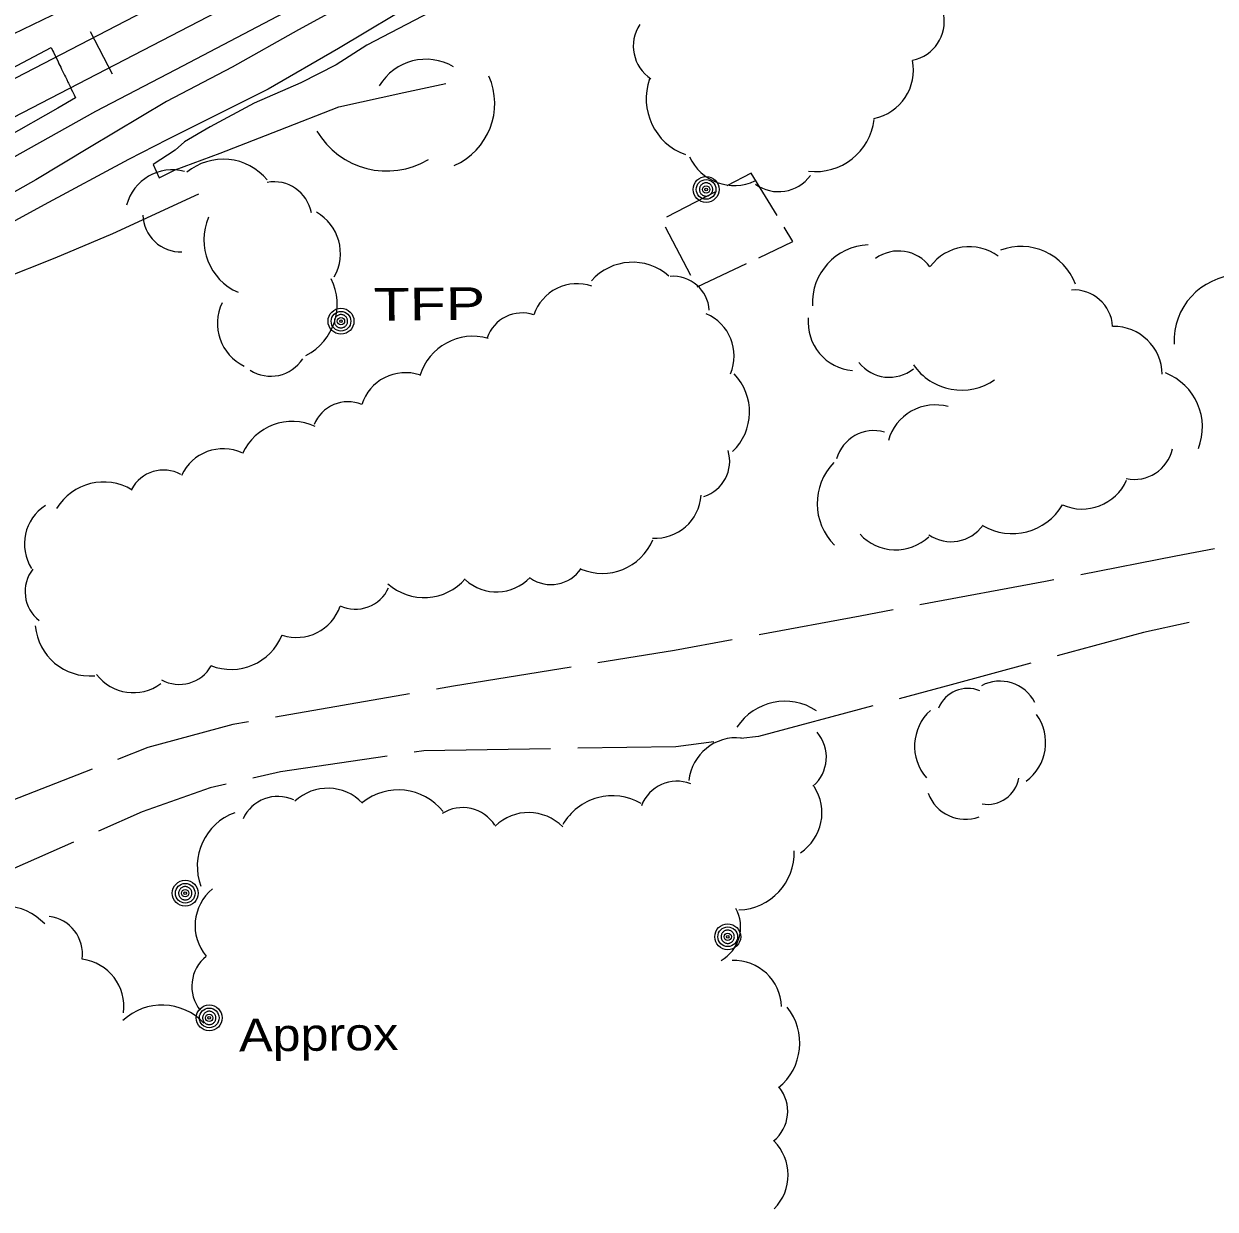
# Model space of a CAD drawing. Extents: x 2361284 to 2366480, y 6976556 to 6985346.
# Drawn here: x 2363734.5 to 2363909.3, y 6978278.7 to 6978452.5 of the extents above; entities that cross this region are included whole.
import ezdxf

# ---------------------------------------------------------------- set-up
doc = ezdxf.new("R2010")
doc.units = 0
doc.header["$LTSCALE"] = 1.9
for name, color, linetype, lineweight in [('12', 7, 'Continuous', 13), ('13', 7, 'Continuous', 13), ('15', 7, 'Continuous', 13), ('16', 7, 'Continuous', 13), ('25', 7, 'Continuous', 13), ('29', 7, 'Continuous', 13), ('4', 7, 'Continuous', 13)]:
    doc.layers.add(name, color=color, linetype=linetype, lineweight=lineweight)

msp = doc.modelspace()

# ---------------------------------------------------------------- linework, layer by layer
at = {"layer": '12'}
msp.add_lwpolyline([(2363786.786, 6978458.187), (2363774.828, 6978451.633), (2363765.109, 6978446.18), (2363755.497, 6978441.128), (2363744.189, 6978434.38), (2363736.285, 6978429.666), (2363728.944, 6978425.535)], dxfattribs=at)
at = {"layer": '13'}
for points in [[(2363938.326, 6978540.023), (2363935.592, 6978538.306), (2363930.015, 6978534.852), (2363924.89, 6978531.204), (2363917.93, 6978526.867), (2363910.544, 6978522.157), (2363902.893, 6978518.095), (2363892.432, 6978511.734), (2363880.36, 6978504.549), (2363870.965, 6978498.789), (2363859.74, 6978491.881), (2363846.399, 6978484.575), (2363833.293, 6978477.66), (2363824.923, 6978473.38), (2363815.189, 6978468.587), (2363806.223, 6978463.801), (2363792.995, 6978456.276), (2363780.704, 6978448.928), (2363770.41, 6978442.94), (2363755.62, 6978435.549), (2363749.887, 6978432.635), (2363737.5, 6978425.986), (2363727.969, 6978420.785)], [(2363717.381, 6978443.516), (2363748.62, 6978458.614), (2363758.682, 6978463.699), (2363771.503, 6978468.931), (2363786.168, 6978475.862), (2363796.63, 6978480.922), (2363810.777, 6978487.667), (2363833.093, 6978498.669), (2363858.436, 6978511.171)], [(2363862.219, 6978503.526), (2363861.005, 6978502.855), (2363857.754, 6978500.884), (2363852.421, 6978497.953), (2363846.761, 6978494.808), (2363836.258, 6978488.749), (2363826.877, 6978483.5), (2363814.235, 6978476.369), (2363806.495, 6978472.014), (2363792.684, 6978464.783), (2363772.744, 6978454.123), (2363756.802, 6978445.781), (2363745.079, 6978439.669), (2363728.597, 6978430.493)], [(2363794.135, 6978454.247), (2363784.849, 6978449.407), (2363780.386, 6978446.525), (2363775.182, 6978443.855), (2363768.34, 6978440.88), (2363761.882, 6978437.398), (2363758.123, 6978435.203), (2363756.734, 6978434.01), (2363753.494, 6978431.889), (2363754.393, 6978429.928), (2363756.722, 6978431.1), (2363763.349, 6978433.533), (2363772.017, 6978436.915), (2363780.765, 6978440.368), (2363790.316, 6978442.449), (2363796.463, 6978443.758)], [(2363717.81, 6978438.115), (2363738.53, 6978449.077)], [(2363738.53, 6978449.077), (2363738.762, 6978448.604), (2363738.878, 6978448.368), (2363739.051, 6978448.013), (2363739.311, 6978447.481), (2363739.571, 6978446.948), (2363739.7, 6978446.682), (2363739.96, 6978446.149), (2363740.089, 6978445.883), (2363740.283, 6978445.483), (2363740.525, 6978444.984), (2363740.645, 6978444.735), (2363740.826, 6978444.36), (2363741.007, 6978443.986), (2363741.097, 6978443.799), (2363741.278, 6978443.424), (2363741.368, 6978443.237), (2363741.503, 6978442.956), (2363741.683, 6978442.581), (2363741.773, 6978442.394), (2363741.908, 6978442.113), (2363742.11, 6978441.691)], [(2363742.11, 6978441.691), (2363739.535, 6978440.146), (2363731.936, 6978435.834)], [(2363731.253, 6978415.086), (2363739.154, 6978418.222), (2363747.58, 6978421.782), (2363760.235, 6978427.592)]]:
    msp.add_lwpolyline(points, dxfattribs=at)
at = {"layer": '15'}
for p, q in [((2363791.145, 6978354.262), (2363771.446, 6978350.824)), ((2363744.576, 6978343.19), (2363725.946, 6978335.921))]:
    msp.add_line(p, q, dxfattribs=at)
for points in [[(2363909.238, 6978375.527), (2363903.57, 6978374.423), (2363889.603, 6978371.73)], [(2363885.671, 6978370.972), (2363884.453, 6978370.741), (2363866.015, 6978367.295)], [(2363862.081, 6978366.558), (2363857.24, 6978365.652), (2363842.415, 6978362.911)], [(2363905.532, 6978364.721), (2363898.835, 6978363.247), (2363886.147, 6978359.805)], [(2363838.482, 6978362.182), (2363830.015, 6978360.612), (2363818.773, 6978358.795)], [(2363814.829, 6978358.157), (2363797.594, 6978355.383), (2363795.089, 6978354.949)], [(2363882.286, 6978358.759), (2363870.586, 6978355.587), (2363862.975, 6978353.545)], [(2363859.115, 6978352.508), (2363842.317, 6978347.999), (2363839.73, 6978347.685)], [(2363767.502, 6978350.138), (2363765.226, 6978349.736), (2363752.747, 6978346.378), (2363748.304, 6978344.645)], [(2363811.812, 6978346.199), (2363793.245, 6978345.893), (2363791.827, 6978345.689)], [(2363835.764, 6978347.197), (2363830.18, 6978346.504), (2363815.812, 6978346.267)], [(2363787.871, 6978345.111), (2363772.212, 6978342.822), (2363768.141, 6978341.884)], [(2363764.239, 6978340.987), (2363761.894, 6978340.444), (2363751.917, 6978336.948), (2363745.493, 6978334.117)], [(2363741.828, 6978332.502), (2363724.251, 6978324.775), (2363723.524, 6978324.448)]]:
    msp.add_lwpolyline(points, dxfattribs=at)
at = {"layer": '16'}
for centre, radius, start, end in [((2363863.804, 6978452.856), 5.78, 281.34047, 11.34047), ((2363829.743, 6978449.268), 5.78, 146.57379, 236.57379), ((2363793.541, 6978439.365), 7.96, 59.35463, 149.35463), ((2363857.839, 6978445.743), 7.233, 281.34047, 11.34047), ((2363793.672, 6978440.844), 9.96, 293.81372, 23.81372), ((2363834.527, 6978441.516), 8.675, 160.32685, 250.32685), ((2363850.692, 6978439.522), 8.675, 263.19691, 353.19691), ((2363787.812, 6978442.89), 11.947, 210.61089, 300.61089), ((2363838.758, 6978436.043), 7.233, 204.85669, 294.85669), ((2363763.8, 6978424.303), 8.363, 39.53708, 129.53708), ((2363756.348, 6978424.136), 6.972, 75.15334, 165.15334), ((2363845.286, 6978433.687), 5.78, 233.94012, 323.94012), ((2363771.248, 6978423.789), 5.572, 10.45094, 100.45094), ((2363757.561, 6978424.649), 5.572, 181.85163, 271.85163), ((2363774.023, 6978418.85), 6.972, 330.36889, 60.36889), ((2363769.319, 6978420.819), 8.363, 156.56283, 246.56283), ((2363858.791, 6978411.56), 8.558, 92.57464, 182.57464), ((2363862.887, 6978413.508), 5.702, 36.18306, 126.18306), ((2363873.284, 6978412.693), 7.135, 53.6086, 143.6086), ((2363880.839, 6978411.316), 8.558, 20.65923, 110.65923), ((2363823.854, 6978409.496), 8.058, 48.5892, 138.5892), ((2363829.762, 6978410.135), 5.369, 4.03528, 94.03528), ((2363912.99, 6978405.988), 9.697, 92.49731, 182.49731), ((2363772.152, 6978411.362), 8.363, 296.88469, 26.88469), ((2363815.732, 6978407.689), 6.718, 71.26451, 161.26451), ((2363888.598, 6978407.794), 5.702, 3.51013, 93.51013), ((2363769.916, 6978408.58), 6.972, 154.27142, 244.27142), ((2363807.625, 6978404.748), 5.369, 71.26451, 161.26451), ((2363832.046, 6978403.811), 6.718, 337.12908, 67.12908), ((2363856.749, 6978408.766), 7.135, 174.88742, 264.88742), ((2363800.394, 6978398.634), 8.058, 73.5502, 163.5502), ((2363894.436, 6978401.008), 7.135, 0.89031, 90.89031), ((2363770.769, 6978406.414), 5.572, 237.28369, 327.28369), ((2363861.511, 6978406.391), 5.702, 218.64496, 308.64496), ((2363872.116, 6978407.36), 8.558, 214.63519, 304.63519), ((2363790.529, 6978394.644), 6.718, 72.06987, 162.06987), ((2363832.955, 6978395.595), 8.058, 313.75409, 43.75409), ((2363898.907, 6978393.369), 8.558, 338.49431, 68.49431), ((2363782.104, 6978391.726), 5.369, 68.00117, 158.00117), ((2363868.265, 6978389.502), 7.135, 74.48302, 164.48302), ((2363773.944, 6978386.144), 8.058, 65.35073, 155.35073), ((2363859.276, 6978387.162), 5.702, 74.31643, 164.31643), ((2363763.784, 6978383.48), 6.718, 65.35073, 155.35073), ((2363832.732, 6978388.338), 5.369, 287.19601, 17.19601), ((2363897.495, 6978391.403), 5.702, 257.79057, 347.79057), ((2363859.493, 6978382.18), 8.558, 135.58465, 225.58465), ((2363755.074, 6978381.709), 5.369, 61.96981, 151.96981), ((2363746.244, 6978377.263), 8.058, 58.73968, 148.73968), ((2363889.826, 6978388.492), 7.135, 246.01648, 336.01648), ((2363827.197, 6978383.806), 6.718, 266.32274, 356.32274), ((2363741.347, 6978376.241), 6.718, 122.57419, 212.57419), ((2363879.556, 6978386.313), 8.558, 239.50861, 329.50861), ((2363870.598, 6978382.273), 5.702, 235.10226, 325.10226), ((2363862.455, 6978382.51), 7.135, 222.90318, 312.90318), ((2363819.404, 6978379.98), 8.058, 247.07006, 337.07006), ((2363740.092, 6978369.255), 5.369, 142.1452, 232.1452), ((2363811.884, 6978375.657), 5.369, 235.69727, 325.69727), ((2363793.269, 6978376.434), 8.058, 228.60419, 318.60419), ((2363803.901, 6978375.91), 6.718, 227.0532, 317.0532), ((2363783.179, 6978372.036), 5.369, 245.51584, 335.51584), ((2363774.57, 6978369.241), 6.718, 251.58055, 341.58055), ((2363744.25, 6978364.932), 8.058, 184.94389, 274.94389), ((2363764.941, 6978365.886), 8.058, 248.27268, 338.27268), ((2363757.363, 6978361.002), 5.369, 240.67487, 330.67487), ((2363750.59, 6978361.137), 6.718, 216.85164, 306.85164), ((2363877.736, 6978350.286), 5.828, 27.66104, 117.66104), ((2363873.041, 6978350.394), 4.658, 67.64004, 157.64004), ((2363846.203, 6978344.759), 8.408, 56.68474, 146.68474), ((2363872.219, 6978346.589), 6.991, 131.76415, 221.76415), ((2363877.471, 6978347.101), 6.991, 306.05468, 36.05468), ((2363839.085, 6978340.802), 7.01, 83.93387, 173.93387), ((2363846.691, 6978344.978), 5.602, 310.46368, 40.46368), ((2363779.134, 6978333.4), 7.01, 43.46437, 133.46437), ((2363830.373, 6978335.837), 5.602, 68.99766, 158.99766), ((2363844.635, 6978336.809), 7.01, 303.37517, 33.37517), ((2363875.927, 6978342.695), 4.658, 260.23826, 350.23826), ((2363771.802, 6978333.605), 5.602, 65.39094, 155.39094), ((2363789.49, 6978331.745), 8.408, 38.68451, 128.68451), ((2363820.908, 6978330.89), 8.408, 60.14622, 150.14622), ((2363872.707, 6978341.673), 5.828, 200.10334, 290.10334), ((2363768.396, 6978328.936), 8.408, 110.2638, 200.2638), ((2363798.931, 6978331.965), 5.602, 32.42054, 122.42054), ((2363808.583, 6978329.831), 7.01, 44.28874, 134.28874), ((2363839.168, 6978330.961), 8.408, 271.90374, 1.90374), ((2363766.678, 6978320.243), 7.01, 129.64637, 219.64637), ((2363731.46, 6978314.754), 8.408, 43.07579, 133.07579), ((2363737.548, 6978316.064), 5.602, 352.57251, 82.57251), ((2363834.114, 6978320.051), 5.602, 299.10776, 29.10776), ((2363742.215, 6978308.371), 7.01, 352.57251, 82.57251), ((2363764.793, 6978311.359), 5.602, 128.51591, 218.51591), ((2363838.724, 6978308.122), 7.01, 2.16917, 92.16917), ((2363754.825, 6978300.196), 8.408, 43.11004, 133.11004), ((2363839.984, 6978303.038), 8.408, 308.89653, 38.89653), ((2363841.015, 6978293.022), 5.602, 309.09684, 39.09684), ((2363839.671, 6978283.679), 7.01, 315.13533, 45.13533)]:
    msp.add_arc(centre, radius, start, end, dxfattribs=at)
at = {"layer": '25'}
for p, q in [((2363841.251, 6978430.614), (2363837.709, 6978428.769)), ((2363845.051, 6978424.389), (2363841.251, 6978430.614)), ((2363835.938, 6978427.842), (2363828.841, 6978424.145)), ((2363828.615, 6978422.742), (2363832.372, 6978415.678)), ((2363833.319, 6978413.937), (2363840.547, 6978417.355))]:
    msp.add_line(p, q, dxfattribs=at)
msp.add_lwpolyline([(2363842.359, 6978418.213), (2363847.377, 6978420.591), (2363846.097, 6978422.679)], dxfattribs=at)
at = {"layer": '29'}
msp.add_line((2363744.257, 6978451.403), (2363747.488, 6978445.182), dxfattribs=at)
for points in [[(2363150.243, 6978141.478), (2363215.533, 6978175.42), (2363280.814, 6978209.362), (2363364.405, 6978252.83), (2363447.987, 6978296.307), (2363639.63, 6978395.934), (2363729.372, 6978442.55), (2363819.144, 6978489.116), (2363872.903, 6978516.859), (2363926.724, 6978544.483)], [(2363152.546, 6978137.038), (2363217.836, 6978170.982), (2363283.117, 6978204.924), (2363366.708, 6978248.391), (2363450.289, 6978291.867), (2363546.11, 6978341.683), (2363641.932, 6978391.496), (2363731.674, 6978438.111), (2363821.437, 6978484.668), (2363875.185, 6978512.41), (2363929.006, 6978540.034)]]:
    msp.add_lwpolyline(points, dxfattribs=at)
at = {"layer": '4'}
for centre, radius in [((2363834.643, 6978428.23), 1.9), ((2363834.643, 6978428.23), 1.442), ((2363834.643, 6978428.23), 0.539), ((2363834.643, 6978428.23), 0.192), ((2363781.074, 6978408.91), 1.9), ((2363781.074, 6978408.91), 1.442), ((2363781.074, 6978408.91), 0.539), ((2363781.074, 6978408.91), 0.192), ((2363758.221, 6978325.008), 1.9), ((2363758.221, 6978325.008), 1.442), ((2363758.221, 6978325.008), 0.539), ((2363758.221, 6978325.008), 0.192), ((2363837.816, 6978318.625), 1.9), ((2363837.816, 6978318.625), 1.442), ((2363837.816, 6978318.625), 0.539), ((2363837.816, 6978318.625), 0.192), ((2363761.745, 6978306.72), 1.9), ((2363761.745, 6978306.72), 1.442), ((2363761.745, 6978306.72), 0.539), ((2363761.745, 6978306.72), 0.192)]:
    msp.add_circle(centre, radius, dxfattribs=at)
for centre, start, end in [((2363834.643, 6978428.23), 174.71552, 185.96556), ((2363834.643, 6978428.23), 163.46611, 174.71615), ((2363834.643, 6978428.23), 185.96287, 197.21291), ((2363834.643, 6978428.23), 152.21535, 163.46538), ((2363834.643, 6978428.23), 197.21479, 208.46483), ((2363834.643, 6978428.23), 140.96646, 152.21649), ((2363834.643, 6978428.23), 208.46822, 219.71826), ((2363834.643, 6978428.23), 129.71376, 140.96379), ((2363834.643, 6978428.23), 118.46406, 129.71409), ((2363834.643, 6978428.23), 107.21593, 118.46597), ((2363834.643, 6978428.23), 95.96582, 107.21585), ((2363834.643, 6978428.23), 84.71553, 95.96557), ((2363834.643, 6978428.23), 73.46552, 84.71555), ((2363834.643, 6978428.23), 62.21535, 73.46538), ((2363834.643, 6978428.23), 50.96397, 62.214), ((2363834.643, 6978428.23), 39.71588, 50.96591), ((2363834.643, 6978428.23), 28.46656, 39.7166), ((2363834.643, 6978428.23), 320.96646, 332.21649), ((2363834.643, 6978428.23), 17.21479, 28.46483), ((2363834.643, 6978428.23), 332.21419, 343.46422), ((2363834.643, 6978428.23), 5.96345, 17.21348), ((2363834.643, 6978428.23), 343.46611, 354.71615), ((2363834.643, 6978428.23), 354.71553, 5.96557), ((2363834.643, 6978428.23), 219.71376, 230.96379), ((2363834.643, 6978428.23), 230.96397, 242.214), ((2363834.643, 6978428.23), 242.21812, 253.46815), ((2363834.643, 6978428.23), 253.46258, 264.71261), ((2363834.643, 6978428.23), 264.71553, 275.96557), ((2363834.643, 6978428.23), 275.96582, 287.21585), ((2363834.643, 6978428.23), 287.21593, 298.46597), ((2363834.643, 6978428.23), 298.46406, 309.71409), ((2363834.643, 6978428.23), 309.71589, 320.96592), ((2363781.074, 6978408.91), 174.71552, 185.96556), ((2363781.074, 6978408.91), 163.46611, 174.71615), ((2363781.074, 6978408.91), 185.96287, 197.21291), ((2363781.074, 6978408.91), 152.21535, 163.46538), ((2363781.074, 6978408.91), 197.21479, 208.46483), ((2363781.074, 6978408.91), 140.96646, 152.21649), ((2363781.074, 6978408.91), 208.46822, 219.71826), ((2363781.074, 6978408.91), 129.71376, 140.96379), ((2363781.074, 6978408.91), 118.46406, 129.71409), ((2363781.074, 6978408.91), 107.21593, 118.46597), ((2363781.074, 6978408.91), 95.96582, 107.21585), ((2363781.074, 6978408.91), 84.71553, 95.96557), ((2363781.074, 6978408.91), 73.46552, 84.71555), ((2363781.074, 6978408.91), 62.21535, 73.46538), ((2363781.074, 6978408.91), 50.96397, 62.214), ((2363781.074, 6978408.91), 39.71588, 50.96591), ((2363781.074, 6978408.91), 28.46656, 39.7166), ((2363781.074, 6978408.91), 320.96646, 332.21649), ((2363781.074, 6978408.91), 17.21479, 28.46483), ((2363781.074, 6978408.91), 332.21419, 343.46422), ((2363781.074, 6978408.91), 5.96345, 17.21348), ((2363781.074, 6978408.91), 343.46611, 354.71615), ((2363781.074, 6978408.91), 354.71553, 5.96557), ((2363781.074, 6978408.91), 219.71376, 230.96379), ((2363781.074, 6978408.91), 230.96397, 242.214), ((2363781.074, 6978408.91), 242.21812, 253.46815), ((2363781.074, 6978408.91), 253.46258, 264.71261), ((2363781.074, 6978408.91), 264.71553, 275.96557), ((2363781.074, 6978408.91), 275.96582, 287.21585), ((2363781.074, 6978408.91), 287.21593, 298.46597), ((2363781.074, 6978408.91), 298.46406, 309.71409), ((2363781.074, 6978408.91), 309.71589, 320.96592), ((2363758.221, 6978325.008), 174.71552, 185.96556), ((2363758.221, 6978325.008), 163.46611, 174.71615), ((2363758.221, 6978325.008), 185.96287, 197.21291), ((2363758.221, 6978325.008), 152.21535, 163.46538), ((2363758.221, 6978325.008), 197.21479, 208.46483), ((2363758.221, 6978325.008), 140.96646, 152.21649), ((2363758.221, 6978325.008), 208.46822, 219.71826), ((2363758.221, 6978325.008), 129.71376, 140.96379), ((2363758.221, 6978325.008), 118.46406, 129.71409), ((2363758.221, 6978325.008), 107.21593, 118.46597), ((2363758.221, 6978325.008), 95.96582, 107.21585), ((2363758.221, 6978325.008), 84.71553, 95.96557), ((2363758.221, 6978325.008), 73.46552, 84.71555), ((2363758.221, 6978325.008), 62.21535, 73.46538), ((2363758.221, 6978325.008), 50.96397, 62.214), ((2363758.221, 6978325.008), 39.71588, 50.96591), ((2363758.221, 6978325.008), 28.46656, 39.7166), ((2363758.221, 6978325.008), 320.96646, 332.21649), ((2363758.221, 6978325.008), 17.21479, 28.46483), ((2363758.221, 6978325.008), 332.21419, 343.46422), ((2363758.221, 6978325.008), 5.96345, 17.21348), ((2363758.221, 6978325.008), 343.46611, 354.71615), ((2363758.221, 6978325.008), 354.71553, 5.96557), ((2363758.221, 6978325.008), 219.71376, 230.96379), ((2363758.221, 6978325.008), 230.96397, 242.214), ((2363758.221, 6978325.008), 242.21812, 253.46815), ((2363758.221, 6978325.008), 253.46258, 264.71261), ((2363758.221, 6978325.008), 264.71553, 275.96557), ((2363758.221, 6978325.008), 275.96582, 287.21585), ((2363758.221, 6978325.008), 287.21593, 298.46597), ((2363758.221, 6978325.008), 298.46406, 309.71409), ((2363758.221, 6978325.008), 309.71589, 320.96592), ((2363837.816, 6978318.625), 129.71376, 140.96379), ((2363837.816, 6978318.625), 118.46406, 129.71409), ((2363837.816, 6978318.625), 107.21593, 118.46597), ((2363837.816, 6978318.625), 95.96582, 107.21585), ((2363837.816, 6978318.625), 84.71553, 95.96557), ((2363837.816, 6978318.625), 73.46552, 84.71555), ((2363837.816, 6978318.625), 62.21535, 73.46538), ((2363837.816, 6978318.625), 50.96397, 62.214), ((2363837.816, 6978318.625), 39.71588, 50.96591), ((2363837.816, 6978318.625), 174.71552, 185.96556), ((2363837.816, 6978318.625), 163.46611, 174.71615), ((2363837.816, 6978318.625), 185.96287, 197.21291), ((2363837.816, 6978318.625), 152.21535, 163.46538), ((2363837.816, 6978318.625), 197.21479, 208.46483), ((2363837.816, 6978318.625), 140.96646, 152.21649), ((2363837.816, 6978318.625), 208.46822, 219.71826), ((2363837.816, 6978318.625), 219.71376, 230.96379), ((2363837.816, 6978318.625), 230.96397, 242.214), ((2363837.816, 6978318.625), 242.21812, 253.46815), ((2363837.816, 6978318.625), 253.46258, 264.71261), ((2363837.816, 6978318.625), 264.71553, 275.96557), ((2363837.816, 6978318.625), 275.96582, 287.21585), ((2363837.816, 6978318.625), 287.21593, 298.46597), ((2363837.816, 6978318.625), 298.46406, 309.71409), ((2363837.816, 6978318.625), 309.71589, 320.96592), ((2363837.816, 6978318.625), 28.46656, 39.7166), ((2363837.816, 6978318.625), 320.96646, 332.21649), ((2363837.816, 6978318.625), 17.21479, 28.46483), ((2363837.816, 6978318.625), 332.21419, 343.46422), ((2363837.816, 6978318.625), 5.96345, 17.21348), ((2363837.816, 6978318.625), 343.46611, 354.71615), ((2363837.816, 6978318.625), 354.71553, 5.96557), ((2363761.745, 6978306.72), 152.21535, 163.46538), ((2363761.745, 6978306.72), 140.96646, 152.21649), ((2363761.745, 6978306.72), 129.71376, 140.96379), ((2363761.745, 6978306.72), 118.46406, 129.71409), ((2363761.745, 6978306.72), 107.21593, 118.46597), ((2363761.745, 6978306.72), 95.96582, 107.21585), ((2363761.745, 6978306.72), 84.71553, 95.96557), ((2363761.745, 6978306.72), 73.46552, 84.71555), ((2363761.745, 6978306.72), 62.21535, 73.46538), ((2363761.745, 6978306.72), 50.96397, 62.214), ((2363761.745, 6978306.72), 39.71588, 50.96591), ((2363761.745, 6978306.72), 28.46656, 39.7166), ((2363761.745, 6978306.72), 17.21479, 28.46483), ((2363761.745, 6978306.72), 174.71552, 185.96556), ((2363761.745, 6978306.72), 163.46611, 174.71615), ((2363761.745, 6978306.72), 185.96287, 197.21291), ((2363761.745, 6978306.72), 197.21479, 208.46483), ((2363761.745, 6978306.72), 208.46822, 219.71826), ((2363761.745, 6978306.72), 219.71376, 230.96379), ((2363761.745, 6978306.72), 230.96397, 242.214), ((2363761.745, 6978306.72), 242.21812, 253.46815), ((2363761.745, 6978306.72), 253.46258, 264.71261), ((2363761.745, 6978306.72), 264.71553, 275.96557), ((2363761.745, 6978306.72), 275.96582, 287.21585), ((2363761.745, 6978306.72), 287.21593, 298.46597), ((2363761.745, 6978306.72), 298.46406, 309.71409), ((2363761.745, 6978306.72), 309.71589, 320.96592), ((2363761.745, 6978306.72), 320.96646, 332.21649), ((2363761.745, 6978306.72), 332.21419, 343.46422), ((2363761.745, 6978306.72), 5.96345, 17.21348), ((2363761.745, 6978306.72), 343.46611, 354.71615), ((2363761.745, 6978306.72), 354.71553, 5.96557)]:
    msp.add_arc(centre, 0.973, start, end, dxfattribs=at)

# ---------------------------------------------------------------- texts
for s, width, p in [('  TFP', 1.35, (2363781.074, 6978408.91)), ('Approx', 1.15, (2363766.132, 6978301.792))]:
    msp.add_text(s, height=4.799, rotation=0.545, dxfattribs=dict(at, width=width)).set_placement(p)

doc.saveas('drawing.dxf')
